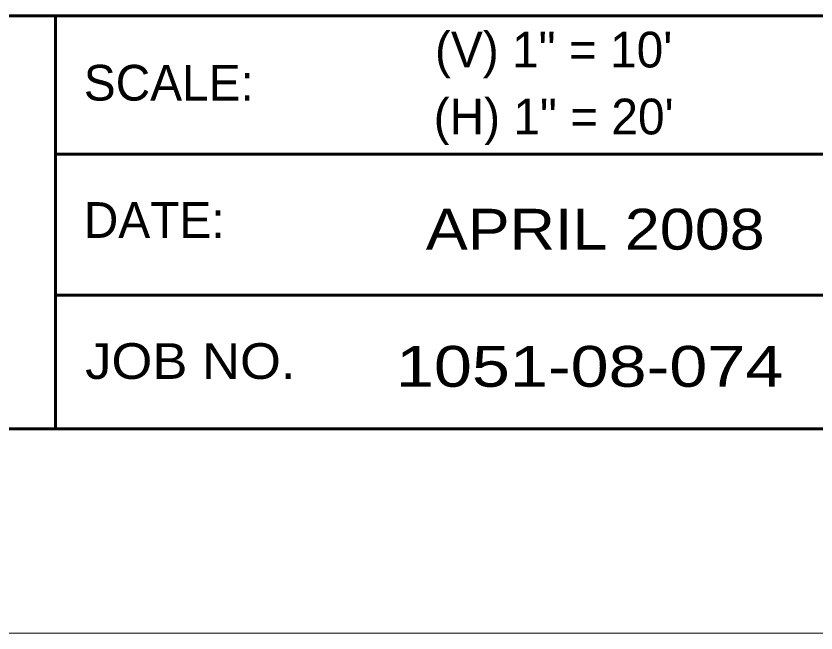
# Model space of a CAD drawing. Extents: x -582 to 653, y -817 to -3.
# Drawn here: x 468.88 to 484.54, y -329.5 to -317.41 of the extents above; entities that cross this region are included whole.
import ezdxf
from ezdxf.enums import TextEntityAlignment as Align

# ---------------------------------------------------------------- set-up
doc = ezdxf.new("R2010")
doc.units = 0
doc.header["$LTSCALE"] = 0.4
doc.layers.add('21', color=7, linetype='Continuous')
doc.layers.add('63', color=7, linetype='Continuous', lineweight=35)

msp = doc.modelspace()

# ---------------------------------------------------------------- linework, layer by layer
at = {"layer": '63', "lineweight": 60}
for p, q in [((469.6476, -325.4952), (469.6476, -317.4087)), ((469.6476, -320.1165), (502.3799, -320.1165)), ((469.6476, -322.88), (502.3799, -322.88))]:
    msp.add_line(p, q, dxfattribs=at)
at = {"layer": '63'}
msp.add_line((402.3799, -325.4952), (502.3799, -325.4952), dxfattribs=at)
at = {"layer": '63', "lineweight": 13}
msp.add_line((507.3799, -329.4952), (397.3799, -329.4952), dxfattribs=at)
at = {"layer": '63', "lineweight": 60}
msp.add_lwpolyline([(402.3799, -317.4087), (502.3799, -317.4087), (502.3799, -325.4952), (402.3799, -325.4952)], close=True, dxfattribs=at)

# ---------------------------------------------------------------- texts
at = {"layer": '21'}
for s, p in [('(V) 1" = 10\'', (479.4056, -318.4173)), ('(H) 1" = 20\'', (479.4055, -319.7281))]:
    msp.add_text(s, height=0.7, dxfattribs=at).set_placement(p, align=Align.CENTER)
at = {"layer": '63'}
for s, p in [('SCALE:', (470.2047, -319.0659)), ('DATE:', (470.2047, -321.7549))]:
    msp.add_text(s, height=0.6999, dxfattribs=at).set_placement(p)
for s, width, p in [('APRIL 2008', 1.15, (480.2191, -321.9851)), ('1051-08-074', 1.25, (480.109, -324.6719))]:
    msp.add_text(s, height=0.8, dxfattribs=dict(at, width=width)).set_placement(p, align=Align.CENTER)
at = {"layer": '63', "width": 1.1}
msp.add_text('JOB NO.', height=0.6999, dxfattribs=at).set_placement((470.2317, -324.5179))

doc.saveas('drawing.dxf')
